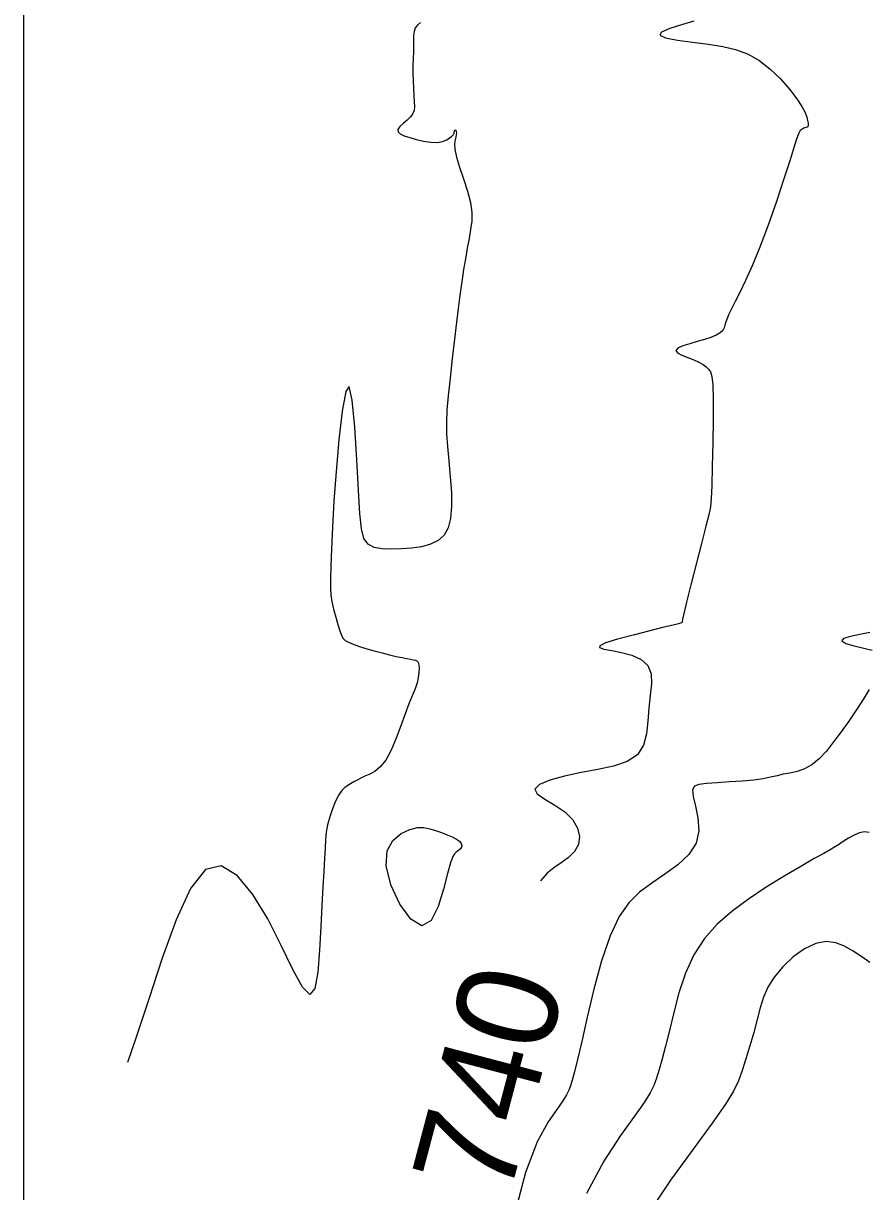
# Model space of a CAD drawing. Extents: x 2566142 to 2571431, y 418755 to 421584.
# Drawn here: x 2566164.4 to 2566331.6, y 421185.7 to 421417.6 of the extents above; entities that cross this region are included whole.
import ezdxf

# ---------------------------------------------------------------- set-up
doc = ezdxf.new("R2010")
doc.units = 0
for name, color, linetype in [('Contour_ADS_Label_Major', 7, 'Continuous'), ('Contour_ADS_Major', 7, 'Continuous'), ('Contour_ADS_Minor', 7, 'Continuous'), ('Contour_ADS_State_Plane_Border', 7, 'Continuous')]:
    doc.layers.add(name, color=color, linetype=linetype)

msp = doc.modelspace()

# ---------------------------------------------------------------- linework, layer by layer
at = {"layer": 'Contour_ADS_Major'}
for points in [[(2566297.5, 421418.05), (2566295.01, 421417.3), (2566292.71, 421416.56), (2566291.1, 421415.86), (2566290.71, 421415.23), (2566291.87, 421414.71), (2566294.23, 421414.26), (2566297.24, 421413.86), (2566300.39, 421413.46), (2566303.24, 421413.02), (2566305.78, 421412.42), (2566308.13, 421411.56), (2566310.37, 421410.3), (2566312.58, 421408.59), (2566314.66, 421406.59), (2566316.49, 421404.53), (2566317.95, 421402.64), (2566318.95, 421401.11), (2566319.56, 421399.91), (2566319.89, 421399), (2566320.07, 421398.32), (2566320.17, 421397.81), (2566320.21, 421397.44), (2566320.15, 421397.18), (2566319.99, 421397.02), (2566319.7, 421396.91), (2566319.34, 421396.79), (2566318.96, 421396.62), (2566318.6, 421396.32), (2566318.3, 421395.8), (2566317.94, 421394.82), (2566317.42, 421393.14), (2566316.58, 421390.49), (2566315.37, 421386.73), (2566313.87, 421382.24), (2566312.23, 421377.55), (2566310.6, 421373.16), (2566309.1, 421369.49), (2566307.77, 421366.53), (2566306.63, 421364.18), (2566305.7, 421362.36), (2566304.98, 421360.95), (2566304.45, 421359.87), (2566304.08, 421359.02), (2566303.83, 421358.33), (2566303.67, 421357.71), (2566303.5, 421357.15), (2566303.22, 421356.63), (2566302.72, 421356.15), (2566301.92, 421355.69), (2566300.86, 421355.26), (2566299.59, 421354.84), (2566298.16, 421354.43), (2566296.67, 421354), (2566295.3, 421353.57), (2566294.3, 421353.13), (2566293.9, 421352.67), (2566294.24, 421352.21), (2566295.13, 421351.73), (2566296.31, 421351.26), (2566297.51, 421350.79), (2566298.51, 421350.34), (2566299.31, 421349.88), (2566299.93, 421349.43), (2566300.42, 421348.96), (2566300.8, 421348.41), (2566301.08, 421347.48), (2566301.27, 421345.82), (2566301.35, 421343.06), (2566301.34, 421339.03), (2566301.27, 421334.31), (2566301.16, 421329.65), (2566301.05, 421325.81), (2566300.94, 421323.3), (2566300.78, 421321.62), (2566300.45, 421320.03), (2566299.87, 421317.78), (2566299, 421314.36), (2566297.95, 421310.25), (2566296.91, 421306.12)], [(2566296.91, 421306.12), (2566296.05, 421302.69), (2566295.51, 421300.47), (2566295.24, 421299.29), (2566295.15, 421298.82), (2566295.14, 421298.7), (2566295.14, 421298.66), (2566295.13, 421298.62), (2566295.09, 421298.6), (2566295.02, 421298.57), (2566294.87, 421298.52), (2566294.42, 421298.4), (2566293.4, 421298.15), (2566291.55, 421297.7), (2566288.76, 421297.01), (2566285.48, 421296.17), (2566282.34, 421295.33), (2566279.96, 421294.59), (2566278.81, 421294.05), (2566278.79, 421293.68), (2566279.66, 421293.38), (2566281.19, 421293.09), (2566283.12, 421292.71), (2566285.16, 421292.17), (2566287.01, 421291.34), (2566288.36, 421290.14), (2566288.99, 421288.5), (2566289.07, 421286.47), (2566288.83, 421284.16), (2566288.55, 421281.65), (2566288.36, 421279.07), (2566288.11, 421276.55), (2566287.5, 421274.28), (2566286.28, 421272.42), (2566284.25, 421271.09), (2566281.56, 421270.17), (2566278.43, 421269.48), (2566275.1, 421268.86), (2566271.81, 421268.16), (2566268.93, 421267.37), (2566266.83, 421266.51), (2566265.91, 421265.6), (2566266.39, 421264.64), (2566267.9, 421263.59), (2566269.92, 421262.42), (2566271.92, 421261.06), (2566273.46, 421259.5), (2566274.43, 421257.82), (2566274.82, 421256.15), (2566274.62, 421254.58), (2566273.83, 421253.22), (2566272.62, 421252.04), (2566271.18, 421250.98), (2566269.71, 421249.98), (2566268.35, 421248.92), (2566267.09, 421247.36)]]:
    msp.add_lwpolyline(points, dxfattribs=at)
at = {"layer": 'Contour_ADS_Minor'}
for points in [[(2566243.27, 421417.75), (2566242.65, 421417.27), (2566242.21, 421416.69), (2566241.97, 421416), (2566241.87, 421415.18), (2566241.86, 421414.24), (2566241.86, 421413.16), (2566241.83, 421411.95), (2566241.79, 421410.63), (2566241.75, 421409.21), (2566241.75, 421407.71), (2566241.79, 421406.16), (2566241.86, 421404.65), (2566241.95, 421403.24), (2566242.02, 421402.04), (2566242.04, 421401.08), (2566241.96, 421400.33), (2566241.73, 421399.68), (2566241.29, 421399.06), (2566240.6, 421398.41), (2566239.83, 421397.74), (2566239.15, 421397.1), (2566238.75, 421396.53), (2566238.78, 421396.06), (2566239.22, 421395.66), (2566240.01, 421395.3), (2566241.1, 421394.94), (2566242.43, 421394.57), (2566243.87, 421394.23), (2566245.3, 421394), (2566246.59, 421393.95), (2566247.63, 421394.12), (2566248.44, 421394.46), (2566249.03, 421394.85), (2566249.43, 421395.19), (2566249.69, 421395.43), (2566249.82, 421395.57), (2566249.88, 421395.66), (2566249.9, 421395.76), (2566249.92, 421395.88), (2566249.94, 421396.04), (2566249.98, 421396.19), (2566250.02, 421396.31), (2566250.09, 421396.39), (2566250.17, 421396.41), (2566250.24, 421396.38), (2566250.31, 421396.27), (2566250.35, 421396.1), (2566250.36, 421395.84), (2566250.33, 421395.5), (2566250.24, 421395.05), (2566250.11, 421394.49), (2566250.01, 421393.7), (2566250.07, 421392.6), (2566250.37, 421391.06), (2566250.98, 421389.04), (2566251.76, 421386.71), (2566252.54, 421384.3), (2566253.14, 421382.03), (2566253.41, 421380.08), (2566253.41, 421378.34), (2566253.2, 421376.67), (2566252.88, 421374.91), (2566252.52, 421372.95), (2566252.16, 421370.86), (2566251.81, 421368.76), (2566251.5, 421366.78), (2566251.24, 421364.97), (2566250.99, 421363.13), (2566250.73, 421361), (2566250.41, 421358.3), (2566249.99, 421354.89), (2566249.54, 421351.05), (2566249.1, 421347.18), (2566248.74, 421343.67), (2566248.5, 421340.8), (2566248.39, 421338.38), (2566248.42, 421336.09), (2566248.57, 421333.61)], [(2566248.57, 421333.61), (2566248.84, 421330.73), (2566249.14, 421327.6), (2566249.37, 421324.5), (2566249.42, 421321.66), (2566249.23, 421319.31), (2566248.73, 421317.43), (2566247.91, 421315.99), (2566246.74, 421314.92), (2566245.21, 421314.19), (2566243.41, 421313.71), (2566241.44, 421313.43), (2566239.42, 421313.27), (2566237.45, 421313.19), (2566235.62, 421313.27), (2566234.05, 421313.58), (2566232.84, 421314.23), (2566232.03, 421315.35), (2566231.54, 421317.26), (2566231.23, 421320.32), (2566230.97, 421324.87), (2566230.64, 421330.98), (2566230.22, 421337.46), (2566229.71, 421342.8), (2566229.11, 421345.5), (2566228.43, 421344.52), (2566227.73, 421340.59), (2566227.06, 421334.9), (2566226.49, 421328.62), (2566226.05, 421322.77), (2566225.75, 421317.61), (2566225.55, 421313.27), (2566225.42, 421309.84), (2566225.35, 421307.35), (2566225.36, 421305.56), (2566225.45, 421304.15), (2566225.67, 421302.82), (2566226.01, 421301.33), (2566226.43, 421299.75), (2566226.86, 421298.26), (2566227.24, 421297.01), (2566227.54, 421296.12), (2566227.85, 421295.52), (2566228.27, 421295.09), (2566228.93, 421294.73), (2566229.91, 421294.33), (2566231.15, 421293.9), (2566232.57, 421293.46), (2566234.08, 421293.03), (2566235.61, 421292.62), (2566237.08, 421292.26), (2566238.43, 421291.94), (2566239.6, 421291.69), (2566240.55, 421291.5), (2566241.28, 421291.36), (2566241.83, 421291.25), (2566242.23, 421291.16), (2566242.53, 421291.05), (2566242.73, 421290.88), (2566242.86, 421290.61), (2566242.94, 421290.18), (2566242.97, 421289.54), (2566242.94, 421288.73), (2566242.81, 421287.76), (2566242.56, 421286.68), (2566242.16, 421285.48), (2566241.62, 421284.11), (2566240.96, 421282.48), (2566240.19, 421280.51), (2566239.33, 421278.17), (2566238.4, 421275.69), (2566237.4, 421273.33), (2566236.35, 421271.36), (2566235.27, 421269.99), (2566234.2, 421269.11), (2566233.16, 421268.55), (2566232.22, 421268.15), (2566231.38, 421267.77), (2566230.65, 421267.38), (2566229.99, 421267), (2566229.38, 421266.64), (2566228.79, 421266.3), (2566228.22, 421265.89), (2566227.63, 421265.3), (2566227.03, 421264.42), (2566226.4, 421263.19), (2566225.78, 421261.7), (2566225.23, 421260.09), (2566224.81, 421258.5), (2566224.54, 421257.02), (2566224.39, 421255.52), (2566224.3, 421253.84), (2566224.21, 421251.8), (2566224.06, 421249.25), (2566223.87, 421246.16), (2566223.66, 421242.51), (2566223.44, 421238.28), (2566223.2, 421233.62), (2566222.85, 421229.24), (2566222.25, 421226.02), (2566221.27, 421224.83)], [(2566332.44, 421296.65), (2566330.43, 421296.29), (2566328.55, 421295.91), (2566327.22, 421295.48), (2566326.84, 421295.01), (2566327.66, 421294.51), (2566329.3, 421294.01), (2566331.23, 421293.54), (2566332.91, 421293.16)], [(2566332.27, 421285.36), (2566331.09, 421283.36), (2566329.71, 421281.25), (2566328.23, 421279.09), (2566326.72, 421276.97), (2566325.24, 421274.96), (2566323.79, 421273.14), (2566322.35, 421271.59), (2566320.91, 421270.39), (2566319.44, 421269.59), (2566317.98, 421269.09), (2566316.57, 421268.77), (2566315.24, 421268.52), (2566314, 421268.24), (2566312.72, 421267.94), (2566311.23, 421267.64), (2566309.39, 421267.37), (2566307.09, 421267.17), (2566304.56, 421267.01), (2566302.1, 421266.86), (2566300, 421266.72), (2566298.51, 421266.53), (2566297.61, 421266.15), (2566297.24, 421265.41), (2566297.35, 421264.13), (2566297.81, 421262.23), (2566298.3, 421259.87), (2566298.48, 421257.32), (2566297.96, 421254.82), (2566296.49, 421252.57), (2566294.31, 421250.55), (2566291.74, 421248.69), (2566289.13, 421246.93), (2566286.74, 421245.14), (2566284.6, 421243.04), (2566282.66, 421240.27), (2566280.86, 421236.48), (2566279.19, 421231.52)], [(2566330.35, 421256.89), (2566329.29, 421256.44), (2566328.2, 421255.83), (2566327.15, 421255.16), (2566326.22, 421254.54), (2566325.41, 421254.04), (2566324.52, 421253.53), (2566323.27, 421252.83), (2566321.4, 421251.78), (2566318.71, 421250.25), (2566315.43, 421248.31), (2566311.86, 421246.09), (2566308.31, 421243.73), (2566305.03, 421241.31), (2566302.12, 421238.74), (2566299.6, 421235.91), (2566297.5, 421232.69), (2566295.84, 421229.02), (2566294.54, 421225.11), (2566293.51, 421221.23), (2566292.65, 421217.65), (2566291.89, 421214.58), (2566291.21, 421212.03), (2566290.6, 421209.92), (2566290.05, 421208.2), (2566289.52, 421206.75), (2566288.8, 421205.26), (2566287.62, 421203.35), (2566285.71, 421200.64), (2566282.94, 421196.82), (2566279.63, 421191.74), (2566276.22, 421185.33)], [(2566332.26, 421257), (2566331.33, 421257.07), (2566330.35, 421256.89)], [(2566221.27, 421224.83), (2566219.81, 421226.27), (2566217.9, 421229.79), (2566215.59, 421234.57), (2566212.94, 421239.81), (2566210, 421244.68), (2566206.88, 421248.44), (2566203.7, 421250.33), (2566200.58, 421249.62), (2566197.59, 421245.83), (2566194.74, 421239.64), (2566192, 421232.01), (2566189.33, 421223.9), (2566186.73, 421216.13), (2566185.07, 421211.34)], [(2566332.4, 421231.14), (2566330.8, 421232.3), (2566329.14, 421233.43), (2566327.42, 421234.41), (2566325.64, 421235.09), (2566323.74, 421235.32), (2566321.68, 421234.94), (2566319.45, 421233.88)], [(2566319.45, 421233.88), (2566317.21, 421232.27), (2566315.14, 421230.33), (2566313.42, 421228.28), (2566312.18, 421226.27), (2566311.32, 421224.25), (2566310.67, 421222.14), (2566310.06, 421219.83), (2566309.38, 421217.27), (2566308.62, 421214.6), (2566307.84, 421212.01), (2566307.1, 421209.69), (2566306.38, 421207.7), (2566305.38, 421205.64), (2566303.75, 421203.01), (2566301.13, 421199.28), (2566297.33, 421194.13), (2566292.85, 421187.92), (2566288.37, 421181.22)], [(2566279.19, 421231.52), (2566277.66, 421225.9), (2566276.33, 421220.32), (2566275.23, 421215.47), (2566274.4, 421211.9), (2566273.79, 421209.45), (2566273.35, 421207.83), (2566273, 421206.71), (2566272.67, 421205.81), (2566272.22, 421204.88), (2566271.48, 421203.69), (2566270.3, 421202), (2566268.56, 421199.51), (2566266.42, 421195.57), (2566264.06, 421189.45), (2566261.7, 421180.44)]]:
    msp.add_lwpolyline(points, dxfattribs=at)
msp.add_lwpolyline([(2566241.13, 421257.59), (2566242.64, 421257.93), (2566243.93, 421257.94), (2566245.11, 421257.7), (2566246.24, 421257.34), (2566247.4, 421256.94), (2566248.53, 421256.52), (2566249.55, 421256.1), (2566250.38, 421255.66), (2566250.96, 421255.23), (2566251.3, 421254.81), (2566251.43, 421254.42), (2566251.39, 421254.07), (2566251.21, 421253.76), (2566250.94, 421253.5), (2566250.61, 421253.26), (2566250.28, 421253.03), (2566249.97, 421252.76), (2566249.63, 421252.18), (2566249.2, 421250.98), (2566248.62, 421248.85), (2566247.82, 421245.69), (2566246.75, 421242.26), (2566245.33, 421239.53), (2566243.52, 421238.47), (2566241.33, 421239.74), (2566239.12, 421242.75), (2566237.33, 421246.6), (2566236.4, 421250.36), (2566236.63, 421253.31), (2566237.77, 421255.41), (2566239.4, 421256.79), (2566241.13, 421257.59)], close=True, dxfattribs=at)
at = {"layer": 'Contour_ADS_State_Plane_Border'}
msp.add_lwpolyline([(2566164.43, 418777.5), (2571407.81, 418777.5), (2571407.81, 421561.67), (2566164.43, 421561.67), (2566164.43, 418777.5)], close=True, dxfattribs=at)

# ---------------------------------------------------------------- texts
at = {"layer": 'Contour_ADS_Label_Major'}
msp.add_text('740', height=20, rotation=75.2103, dxfattribs=at).set_placement((2566260.67, 421183.84))

doc.saveas('drawing.dxf')
